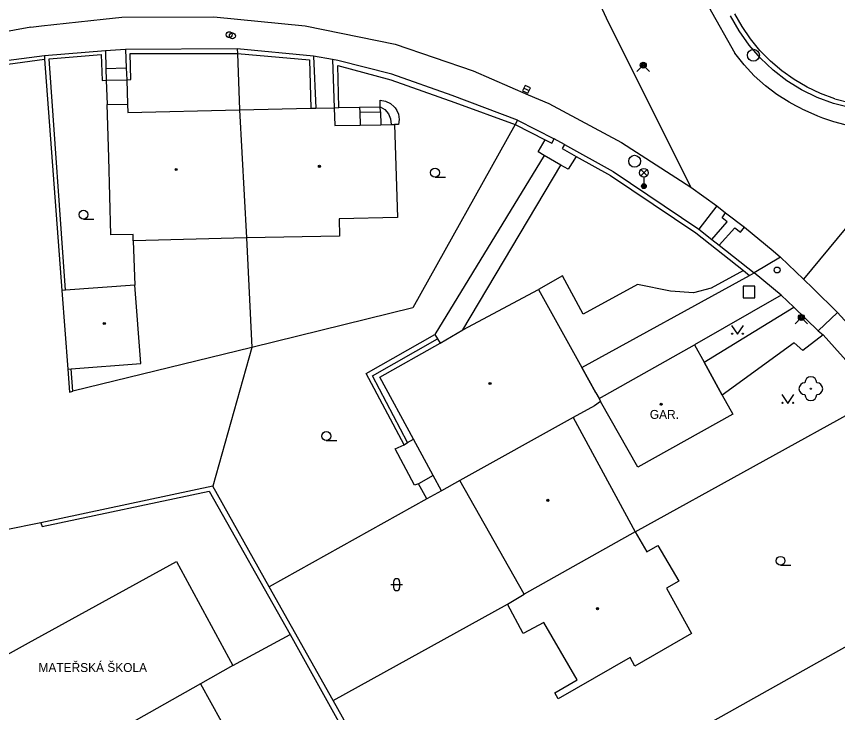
# Model space of a CAD drawing. Extents: x -600391 to -599491, y -1160176 to -1159402.
# Drawn here: x -600092.7 to -600023.5, y -1159687.6 to -1159629 of the extents above; entities that cross this region are included whole.
import ezdxf

# ---------------------------------------------------------------- set-up
doc = ezdxf.new("R2010")
doc.units = 0
for name, color, linetype in [('Level 1', 7, 'Continuous'), ('Level 10', 7, 'Continuous'), ('Level 11', 7, 'Continuous'), ('Level 22', 7, 'Continuous'), ('Level 26', 7, 'Continuous'), ('Level 27', 7, 'Continuous'), ('Level 28', 7, 'Continuous'), ('Level 31', 7, 'Continuous'), ('Level 33', 7, 'Continuous'), ('Level 36', 7, 'Continuous'), ('Level 39', 7, 'Continuous'), ('Level 41', 7, 'Continuous'), ('Level 5', 7, 'Continuous'), ('Level 6', 7, 'Continuous'), ('Level 7', 7, 'Continuous'), ('Level 8', 7, 'Continuous')]:
    doc.layers.add(name, color=color, linetype=linetype)

msp = doc.modelspace()

# ---------------------------------------------------------------- linework, layer by layer
at = {"layer": 'Level 1'}
for points in [[(-600035.85, -1159643.34), (-600042.95, -1159629.12), (-600050.66, -1159612.34)], [(-600035.85, -1159643.34), (-600042.95, -1159629.12), (-600050.66, -1159612.34)], [(-599993.89, -1159648.12), (-599995.92, -1159647.67), (-600000.45, -1159646.69), (-600019.33, -1159642.61), (-600026.35, -1159651.08)], [(-599993.89, -1159648.12), (-599995.92, -1159647.67), (-600000.45, -1159646.69), (-600019.33, -1159642.61), (-600026.35, -1159651.08)], [(-599993.89, -1159648.12), (-599995.92, -1159647.67), (-600000.45, -1159646.69), (-600019.33, -1159642.61), (-600026.35, -1159651.08)]]:
    msp.add_lwpolyline(points, dxfattribs=at)
at = {"layer": 'Level 10'}
for points in [[(-600034.36, -1159628.13), (-600032.13, -1159632.05)], [(-600091.45, -1159629.86), (-600090.54, -1159629.76), (-600085.33, -1159629.2), (-600083.76, -1159629.03), (-600076.02, -1159628.99), (-600068.32, -1159629.75), (-600060.74, -1159631.3), (-600054.17, -1159633.54), (-600049.538, -1159635.55), (-600047.81, -1159636.3), (-600041.68, -1159639.58), (-600035.85, -1159643.34)], [(-600091.45, -1159629.86), (-600090.54, -1159629.76), (-600085.33, -1159629.2), (-600083.76, -1159629.03), (-600076.02, -1159628.99), (-600068.32, -1159629.75), (-600060.74, -1159631.3), (-600054.17, -1159633.54), (-600049.538, -1159635.55), (-600047.81, -1159636.3), (-600041.68, -1159639.58), (-600035.85, -1159643.34)], [(-600091.45, -1159629.86), (-600119.7, -1159635.07), (-600134.36, -1159638.83), (-600136.31, -1159639.33), (-600143.85, -1159641.26), (-600160.7, -1159646.37), (-600163.4, -1159647.28), (-600168.14, -1159648.88), (-600171.23, -1159649.93), (-600182.66, -1159654.06), (-600190.19, -1159657.01), (-600200.329, -1159660.99), (-600206.29, -1159663.33)], [(-600026.49, -1159636.75), (-600027.01, -1159636.48), (-600027.57, -1159636.19), (-600028.6, -1159635.54), (-600029.57, -1159634.81), (-600030.5, -1159633.97), (-600031.36, -1159633.04), (-600032.13, -1159632.05)], [(-600026.49, -1159636.75), (-600025.19, -1159637.34), (-600025.03, -1159637.4), (-600024.752, -1159637.498), (-600023.84, -1159637.82), (-600022.46, -1159638.17), (-600021.33, -1159638.37), (-600020.18, -1159638.48)], [(-600035.85, -1159643.34), (-600033.66, -1159644.9)], [(-600035.85, -1159643.34), (-600033.66, -1159644.9)], [(-600033.66, -1159644.9), (-600032.92, -1159645.51)], [(-600032.92, -1159645.51), (-600031.33, -1159646.69)], [(-600031.33, -1159646.69), (-600028.915, -1159648.701), (-600028.28, -1159649.23)], [(-600028.28, -1159649.23), (-600026.35, -1159651.08), (-600025.53, -1159651.86), (-600023.49, -1159653.9)], [(-600028.28, -1159649.23), (-600026.35, -1159651.08), (-600025.53, -1159651.86), (-600023.49, -1159653.9)], [(-600028.28, -1159649.23), (-600026.35, -1159651.08), (-600025.53, -1159651.86), (-600023.49, -1159653.9)], [(-600023.49, -1159653.9), (-600021.39, -1159656.2), (-600018.87, -1159659.14), (-600015.26, -1159663.91), (-600011.67, -1159669.73)], [(-600023.49, -1159653.9), (-600021.39, -1159656.2), (-600018.87, -1159659.14), (-600015.26, -1159663.91), (-600011.67, -1159669.73)]]:
    msp.add_lwpolyline(points, dxfattribs=at)
at = {"layer": 'Level 11'}
for points in [[(-600085.11, -1159633.34), (-600083.4, -1159633.29)], [(-600085.09, -1159634.34), (-600083.36, -1159634.29)], [(-600085.09, -1159634.34), (-600085, -1159636.39)], [(-600083.36, -1159634.29), (-600083.29, -1159636.36)], [(-600063.75, -1159636.6), (-600062.01, -1159636.56)], [(-600062.01, -1159636.56), (-600062.01, -1159636.02)], [(-600062.01, -1159636.02), (-600061.55, -1159636.1), (-600061.15, -1159636.29), (-600060.83, -1159636.56), (-600060.74, -1159636.66), (-600060.61, -1159636.88), (-600060.48, -1159637.18), (-600060.41, -1159637.64), (-600060.46, -1159638.05), (-600060.8, -1159638.06)], [(-600062.01, -1159636.56), (-600061.61, -1159636.81), (-600061.31, -1159637.16), (-600061.13, -1159637.59), (-600061.09, -1159638.06)], [(-600061.98, -1159636.99), (-600062.01, -1159636.56)], [(-600065.89, -1159636.65), (-600065.84, -1159638.15), (-600063.69, -1159638.11)], [(-600063.73, -1159637.03), (-600061.98, -1159636.99)], [(-600061.98, -1159636.99), (-600061.95, -1159638.08)], [(-600048.2, -1159640.66), (-600048.71, -1159640.37), (-600048.11, -1159639.34)], [(-600048.2, -1159640.66), (-600057.4, -1159655.73)], [(-600046.79, -1159641.47), (-600048.2, -1159640.66)], [(-600045.51, -1159640.74), (-600046.19, -1159641.81), (-600046.79, -1159641.47)], [(-600055.06, -1159655.35), (-600046.79, -1159641.47)], [(-600033.66, -1159644.9), (-600035.18, -1159646.86)], [(-600033.66, -1159644.9), (-600035.18, -1159646.86)], [(-600034.08, -1159647.73), (-600032.78, -1159646.25), (-600033.21, -1159645.92), (-600032.92, -1159645.51)], [(-600034.08, -1159647.73), (-600032.78, -1159646.25), (-600033.21, -1159645.92), (-600032.92, -1159645.51)], [(-600033.45, -1159648.23), (-600032.15, -1159646.75), (-600031.66, -1159647.11), (-600031.33, -1159646.69)], [(-600033.45, -1159648.23), (-600032.15, -1159646.75), (-600031.66, -1159647.11), (-600031.33, -1159646.69)], [(-600082.81, -1159647.85), (-600082.67, -1159651.59)], [(-600028.28, -1159649.23), (-600030.51, -1159650.56)], [(-600028.28, -1159649.23), (-600030.51, -1159650.56)], [(-600031.41, -1159650.35), (-600034.14, -1159651.85), (-600035.61, -1159652.24), (-600037.55, -1159652.08), (-600040.33, -1159651.53), (-600044.9, -1159654.03), (-600046.65, -1159650.81), (-600048.68, -1159651.94)], [(-600045.02, -1159658.53), (-600030.89, -1159650.77)], [(-600030.89, -1159650.77), (-600030.51, -1159650.56)], [(-600028.24, -1159652.44), (-600035.54, -1159656.62)], [(-600027.16, -1159653.43), (-600028.24, -1159652.44)], [(-600034.73, -1159658.07), (-600027.16, -1159653.43)], [(-600027.16, -1159653.43), (-600025.11, -1159655.44)], [(-600023.49, -1159653.9), (-600025.11, -1159655.44)], [(-600023.49, -1159653.9), (-600025.11, -1159655.44)], [(-600060, -1159665.02), (-600063.19, -1159659.02), (-600057.4, -1159655.73)], [(-600057.4, -1159655.73), (-600057.19, -1159656.09)], [(-600024.69, -1159655.78), (-600026.42, -1159657.08), (-600027.15, -1159656.45), (-600033.2, -1159660.84)], [(-600025.11, -1159655.44), (-600024.69, -1159655.78)], [(-600020.24, -1159661.16), (-600022.05, -1159658.71), (-600024.69, -1159655.78)], [(-600059.71, -1159664.84), (-600062.66, -1159659.23), (-600057.19, -1159656.09)], [(-600057.19, -1159656.09), (-600056.97, -1159656.46)], [(-600057.56, -1159667.6), (-600059.21, -1159664.54)], [(-600058.07, -1159669.57), (-600058.78, -1159668.3)], [(-600090.59, -1159671.58), (-600090.49, -1159671.9), (-600076.41, -1159668.93), (-600069.59, -1159680.99)], [(-600074.42, -1159683.6), (-600069.59, -1159680.99)], [(-600069.59, -1159680.99), (-600058.77, -1159700.44), (-600058.19, -1159700.44)]]:
    msp.add_lwpolyline(points, dxfattribs=at)
at = {"layer": 'Level 22'}
msp.add_circle((-600025.74, -1159660.3), 0.05, dxfattribs=at)
for centre, start, end in [((-600025.74, -1159659.8), 0, 180), ((-600026.24, -1159660.3), 90, 270), ((-600025.24, -1159660.3), 270, 90), ((-600025.74, -1159660.8), 180, 0)]:
    msp.add_arc(centre, 0.5, start, end, dxfattribs=at)
at = {"layer": 'Level 26'}
msp.add_lwpolyline([(-600031.45, -1159652.66), (-600030.45, -1159652.66), (-600030.45, -1159651.66), (-600031.45, -1159651.66)], close=True, dxfattribs=at)
at = {"layer": 'Level 27'}
msp.add_line((-600049.917, -1159634.996), (-600049.463, -1159635.204), dxfattribs=at)
msp.add_lwpolyline([(-600050.022, -1159635.223), (-600049.567, -1159635.432), (-600049.358, -1159634.977), (-600049.813, -1159634.768)], close=True, dxfattribs=at)
for centre in [(-600030.57, -1159632.23), (-600040.58, -1159641.15)]:
    msp.add_circle(centre, 0.5, dxfattribs=at)
at = {"layer": 'Level 28'}
for centre in [(-600074.73, -1159630.5), (-600074.46, -1159630.6), (-600028.58, -1159650.31)]:
    msp.add_circle(centre, 0.25, dxfattribs=at)
at = {"layer": 'Level 31'}
for points in [[(-600040.38, -1159633.6), (-600039.85, -1159633.07), (-600039.32, -1159633.6)], [(-600027.07, -1159654.83), (-600026.54, -1159654.3), (-600026.01, -1159654.83)]]:
    msp.add_lwpolyline(points, dxfattribs=at)
for centre, radius in [((-600039.85, -1159633.07), 0.25), ((-600039.85, -1159633.07), 0.18), ((-600039.85, -1159633.07), 0.11), ((-600026.54, -1159654.3), 0.25), ((-600026.54, -1159654.3), 0.18), ((-600026.54, -1159654.3), 0.11)]:
    msp.add_circle(centre, radius, dxfattribs=at)
at = {"layer": 'Level 33'}
for p, q in [((-600040.065, -1159642.39), (-600039.535, -1159641.86)), ((-600040.065, -1159641.86), (-600039.535, -1159642.39)), ((-600039.8, -1159642.5), (-600039.8, -1159643.25))]:
    msp.add_line(p, q, dxfattribs=at)
for centre, radius in [((-600039.8, -1159642.125), 0.375), ((-600039.8, -1159643.25), 0.2), ((-600039.8, -1159643.25), 0.145), ((-600039.8, -1159643.25), 0.0876)]:
    msp.add_circle(centre, radius, dxfattribs=at)
at = {"layer": 'Level 36'}
for p, q in [((-600057.39, -1159642.485), (-600056.515, -1159642.485)), ((-600087, -1159646.025), (-600086.125, -1159646.025)), ((-600066.55, -1159664.665), (-600065.675, -1159664.665)), ((-600028.29, -1159675.165), (-600027.415, -1159675.165)), ((-600060.876, -1159676.546), (-600060.876, -1159677.046)), ((-600060.376, -1159676.546), (-600060.376, -1159677.046)), ((-600061.126, -1159676.796), (-600060.126, -1159676.796))]:
    msp.add_line(p, q, dxfattribs=at)
for points in [[(-600032.42, -1159654.97), (-600031.92, -1159655.72), (-600031.42, -1159654.97)], [(-600028.17, -1159660.79), (-600027.67, -1159661.54), (-600027.17, -1159660.79)]]:
    msp.add_lwpolyline(points, dxfattribs=at)
for centre, radius in [((-600057.39, -1159642.11), 0.375), ((-600087, -1159645.65), 0.375), ((-600032.37, -1159655.67), 0.05), ((-600031.471, -1159655.67), 0.05), ((-600028.12, -1159661.49), 0.05), ((-600027.221, -1159661.49), 0.05), ((-600066.55, -1159664.29), 0.375), ((-600028.29, -1159674.79), 0.375)]:
    msp.add_circle(centre, radius, dxfattribs=at)
for centre, start, end in [((-600060.626, -1159676.546), 0, 180), ((-600060.626, -1159677.046), 180, 0)]:
    msp.add_arc(centre, 0.25, start, end, dxfattribs=at)
at = {"layer": 'Level 39'}
for centre, radius in [((-600079.2, -1159641.85), 0.09), ((-600079.2, -1159641.85), 0.0398), ((-600067.13, -1159641.58), 0.09), ((-600067.13, -1159641.58), 0.0398), ((-600085.25, -1159654.81), 0.09), ((-600085.25, -1159654.81), 0.0398), ((-600052.76, -1159659.86), 0.09), ((-600052.76, -1159659.86), 0.0398), ((-600038.35, -1159661.61), 0.09), ((-600038.35, -1159661.61), 0.0398), ((-600047.89, -1159669.7), 0.09), ((-600047.89, -1159669.7), 0.0398), ((-600043.7, -1159678.82), 0.09), ((-600043.7, -1159678.82), 0.0398)]:
    msp.add_circle(centre, radius, dxfattribs=at)
at = {"layer": 'Level 5'}
for points in [[(-600085, -1159636.39), (-600083.29, -1159636.36)], [(-600084.88, -1159640.83), (-600085, -1159636.39)], [(-600083.29, -1159636.36), (-600083.26, -1159637.04)], [(-600083.26, -1159637.04), (-600073.87, -1159636.83)], [(-600073.87, -1159636.83), (-600067.85, -1159636.69)], [(-600073.87, -1159636.83), (-600073.28, -1159647.61)], [(-600067.85, -1159636.69), (-600067.43, -1159636.68)], [(-600067.43, -1159636.68), (-600065.89, -1159636.65)], [(-600065.89, -1159636.65), (-600065.48, -1159636.64)], [(-600065.48, -1159636.64), (-600063.75, -1159636.6)], [(-600063.75, -1159636.6), (-600063.73, -1159637.03)], [(-600063.73, -1159637.03), (-600063.69, -1159638.11)], [(-600063.69, -1159638.11), (-600061.95, -1159638.08)], [(-600061.95, -1159638.08), (-600061.09, -1159638.06)], [(-600061.09, -1159638.06), (-600060.8, -1159638.06)], [(-600060.8, -1159638.06), (-600060.56, -1159645.88)], [(-600084.7, -1159647.34), (-600084.88, -1159640.83)], [(-600060.56, -1159645.88), (-600065.46, -1159646.01)], [(-600065.46, -1159646.01), (-600065.45, -1159647.46)], [(-600082.83, -1159647.31), (-600084.7, -1159647.34)], [(-600082.81, -1159647.85), (-600082.83, -1159647.31)], [(-600073.28, -1159647.61), (-600082.81, -1159647.85)], [(-600065.45, -1159647.46), (-600073.28, -1159647.61)], [(-600082.67, -1159651.59), (-600088.51, -1159652.02)], [(-600082.17, -1159658.19), (-600082.67, -1159651.59)], [(-600088.51, -1159652.02), (-600088.82, -1159652.04)], [(-600088.82, -1159652.04), (-600088.32, -1159658.66)], [(-600055.06, -1159655.35), (-600048.68, -1159651.94)], [(-600048.68, -1159651.94), (-600045.02, -1159658.53)], [(-600056.97, -1159656.46), (-600055.06, -1159655.35)], [(-600062.03, -1159659.33), (-600056.97, -1159656.46)], [(-600043.58, -1159661.12), (-600035.54, -1159656.62)], [(-600035.54, -1159656.62), (-600034.73, -1159658.07)], [(-600088.32, -1159658.66), (-600088.04, -1159658.64)], [(-600088.04, -1159658.64), (-600082.17, -1159658.19)], [(-600045.02, -1159658.53), (-600043.84, -1159660.65)], [(-600034.73, -1159658.07), (-600033.2, -1159660.84)], [(-600059.21, -1159664.54), (-600062.03, -1159659.33)], [(-600043.84, -1159660.65), (-600043.58, -1159661.12)], [(-600043.44, -1159661.37), (-600043.97, -1159661.74)], [(-600043.58, -1159661.12), (-600043.44, -1159661.37)], [(-600040.31, -1159666.9), (-600043.44, -1159661.37)], [(-600033.2, -1159660.84), (-600032.3, -1159662.45)], [(-600043.97, -1159661.74), (-600045.75, -1159662.73)], [(-600045.75, -1159662.73), (-600055.29, -1159668.02)], [(-600045.75, -1159662.73), (-600040.52, -1159672.35)], [(-600032.3, -1159662.45), (-600040.31, -1159666.9)], [(-600060, -1159665.02), (-600059.71, -1159664.84)], [(-600059.71, -1159664.84), (-600059.21, -1159664.54)], [(-600060.74, -1159665.36), (-600060, -1159665.02)], [(-600059.12, -1159668.41), (-600060.74, -1159665.36)], [(-600057.56, -1159667.6), (-600058.78, -1159668.3)], [(-600056.85, -1159668.89), (-600057.56, -1159667.6)], [(-600058.78, -1159668.3), (-600059.12, -1159668.41)], [(-600055.29, -1159668.02), (-600056.85, -1159668.89)], [(-600049.89, -1159677.6), (-600055.29, -1159668.02)], [(-600040.52, -1159672.35), (-600049.89, -1159677.6)], [(-600040.52, -1159672.35), (-600039.55, -1159674.03)], [(-600039.55, -1159674.03), (-600038.62, -1159673.51)], [(-600038.62, -1159673.51), (-600036.86, -1159676.5)], [(-600091.62, -1159681.69), (-600079.17, -1159674.84)], [(-600079.17, -1159674.84), (-600074.42, -1159683.6)], [(-600036.86, -1159676.5), (-600037.9, -1159677.08)], [(-600037.9, -1159677.08), (-600035.78, -1159680.91)], [(-600051.28, -1159678.44), (-600049.89, -1159677.6)], [(-600049.96, -1159680.91), (-600051.28, -1159678.44)], [(-600048.24, -1159679.98), (-600049.96, -1159680.91)], [(-600045.42, -1159684.82), (-600048.24, -1159679.98)], [(-600035.78, -1159680.91), (-600040.57, -1159683.65)], [(-600110.54, -1159692.17), (-600091.62, -1159681.69)], [(-600074.42, -1159683.6), (-600077.14, -1159685.14)], [(-600040.95, -1159682.94), (-600047.02, -1159686.41)], [(-600040.57, -1159683.65), (-600040.95, -1159682.94)], [(-600047.29, -1159685.89), (-600045.42, -1159684.82)], [(-600077.14, -1159685.14), (-600083.2, -1159688.57)], [(-600077.14, -1159685.14), (-600074.53, -1159689.87)], [(-600047.02, -1159686.41), (-600047.29, -1159685.89)]]:
    msp.add_lwpolyline(points, dxfattribs=at)
at = {"layer": 'Level 6'}
for points in [[(-600043.84, -1159660.65), (-600045.02, -1159658.53)], [(-600033.2, -1159660.84), (-600034.73, -1159658.07)]]:
    msp.add_lwpolyline(points, dxfattribs=at)
at = {"layer": 'Level 7'}
for points in [[(-600018.38, -1159636.85), (-600019.75, -1159636.9), (-600021.13, -1159636.83), (-600022.49, -1159636.62), (-600023.82, -1159636.28), (-600025.2, -1159635.78), (-600026.51, -1159635.15), (-600027.76, -1159634.38), (-600028.92, -1159633.49), (-600029.98, -1159632.48), (-600030.94, -1159631.38), (-600031.78, -1159630.18), (-600032.49, -1159628.9)], [(-600023.73, -1159635.89), (-600024.92, -1159635.45), (-600026.06, -1159634.91), (-600027.15, -1159634.27), (-600028.18, -1159633.54), (-600029.14, -1159632.72), (-600030.02, -1159631.83), (-600030.81, -1159630.86), (-600031.52, -1159629.82), (-600032.13, -1159628.73)], [(-600074.07, -1159631.7), (-600083.46, -1159631.74)], [(-600083.46, -1159631.74), (-600083.4, -1159633.29)], [(-600067.62, -1159632.31), (-600074.07, -1159631.7)], [(-600074.07, -1159631.7), (-600074.04, -1159632.07)], [(-600090.29, -1159632.28), (-600101.52, -1159633.74)], [(-600085.15, -1159631.87), (-600090.29, -1159632.28)], [(-600090.29, -1159632.28), (-600090.28, -1159632.57)], [(-600088.51, -1159652.02), (-600089.9, -1159632.52), (-600085.5, -1159632.18), (-600085.44, -1159634.35), (-600085.09, -1159634.34)], [(-600085.15, -1159631.87), (-600085.11, -1159633.34)], [(-600083.36, -1159634.29), (-600083, -1159634.28), (-600083.06, -1159632.07), (-600074.04, -1159632.07)], [(-600074.04, -1159632.07), (-600067.97, -1159632.63), (-600067.85, -1159636.69)], [(-600074.04, -1159632.07), (-600073.87, -1159636.83)], [(-600067.62, -1159632.31), (-600067.43, -1159636.68)], [(-600101.38, -1159634.78), (-600100.91, -1159634.68), (-600101.02, -1159634.01), (-600090.28, -1159632.57)], [(-600090.28, -1159632.57), (-600088.82, -1159652.04)], [(-600066.03, -1159632.58), (-600065.89, -1159636.65)], [(-600065.59, -1159632.68), (-600066.03, -1159632.58)], [(-600061.02, -1159633.83), (-600065.59, -1159632.68)], [(-600065.48, -1159636.64), (-600065.58, -1159633.08), (-600061.12, -1159634.31), (-600055.71, -1159636.2), (-600050.63, -1159638.06)], [(-600085.11, -1159633.34), (-600085.09, -1159634.34)], [(-600083.4, -1159633.29), (-600083.36, -1159634.29)], [(-600055.95, -1159635.63), (-600061.02, -1159633.83)], [(-600023.73, -1159635.89), (-600022.41, -1159636.23), (-600021.06, -1159636.44), (-600019.69, -1159636.52), (-600018.33, -1159636.46), (-600017.02, -1159636.28), (-600015.74, -1159635.97), (-600014.48, -1159635.54), (-600013.28, -1159635)], [(-600050.45, -1159637.7), (-600055.95, -1159635.63)], [(-600050.45, -1159637.7), (-600050.63, -1159638.06)], [(-600050.45, -1159637.7), (-600047.36, -1159639.27)], [(-600050.63, -1159638.06), (-600059.25, -1159653.49)], [(-600050.63, -1159638.06), (-600048.11, -1159639.34)], [(-600048.11, -1159639.34), (-600047.54, -1159639.63), (-600047.36, -1159639.27)], [(-600046.48, -1159639.74), (-600046.67, -1159640.09), (-600045.51, -1159640.74)], [(-600046.48, -1159639.74), (-600042.4, -1159642.01), (-600035.18, -1159646.86)], [(-600045.51, -1159640.74), (-600042.61, -1159642.35), (-600035.42, -1159647.18), (-600031.41, -1159650.35), (-600030.89, -1159650.77)], [(-600035.18, -1159646.86), (-600034.08, -1159647.73)], [(-600073.28, -1159647.61), (-600072.82, -1159656.82)], [(-600034.08, -1159647.73), (-600033.45, -1159648.23)], [(-600033.45, -1159648.23), (-600030.51, -1159650.56)], [(-600059.25, -1159653.49), (-600072.82, -1159656.82)], [(-600072.82, -1159656.82), (-600087.91, -1159660.5)], [(-600072.82, -1159656.82), (-600076.12, -1159668.51)], [(-600088.32, -1159658.66), (-600088.18, -1159660.58)], [(-600087.91, -1159660.5), (-600088.04, -1159658.64)], [(-600088.18, -1159660.58), (-600087.91, -1159660.5)], [(-600040.52, -1159672.35), (-600020.59, -1159661.35)], [(-600076.12, -1159668.51), (-600090.59, -1159671.58)], [(-600071.36, -1159676.97), (-600076.12, -1159668.51)], [(-600056.85, -1159668.89), (-600058.07, -1159669.57)], [(-600058.07, -1159669.57), (-600071.36, -1159676.97)], [(-600090.59, -1159671.58), (-600096.74, -1159672.83)], [(-600011.38, -1159675.64), (-600046.49, -1159695.3)], [(-600065.97, -1159686.56), (-600071.36, -1159676.97)], [(-600065.97, -1159686.56), (-600051.28, -1159678.44)], [(-600058.19, -1159700.44), (-600065.97, -1159686.56)]]:
    msp.add_lwpolyline(points, dxfattribs=at)
at = {"layer": 'Level 8'}
for points in [[(-600083.46, -1159631.74), (-600085.15, -1159631.87)], [(-600066.03, -1159632.58), (-600067.62, -1159632.31)], [(-600046.48, -1159639.74), (-600047.36, -1159639.27)], [(-600028.24, -1159652.44), (-600030.51, -1159650.56)]]:
    msp.add_lwpolyline(points, dxfattribs=at)

# ---------------------------------------------------------------- texts
at = {"layer": 'Level 41'}
for s, p in [('GAR.', (-600039.3, -1159662.84)), ('GAR.', (-600039.3, -1159662.84)), ('MATEŘSKÁ ŠKOLA', (-600090.79, -1159684.15)), ('MATEŘSKÁ ŠKOLA', (-600090.79, -1159684.15))]:
    msp.add_text(s, height=0.75, dxfattribs=at).set_placement(p)

doc.saveas('drawing.dxf')
